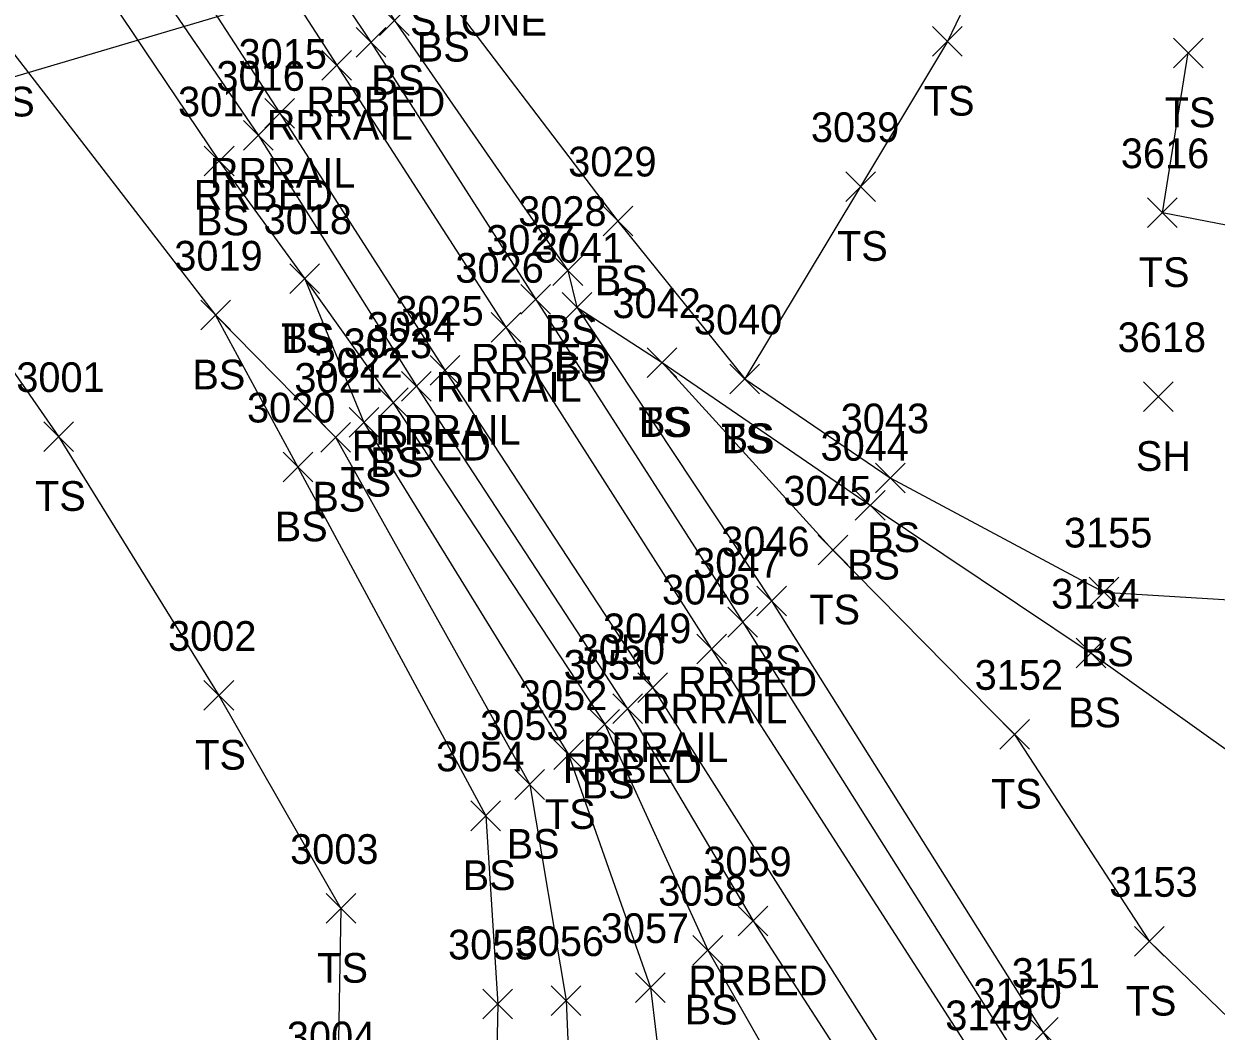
# Model space of a CAD drawing. Extents: x 1505656 to 1508446, y 700805 to 703031.
# Drawn here: x 1506484.4 to 1506564.7, y 701716.6 to 701784.4 of the extents above; entities that cross this region are included whole.
import ezdxf

# ---------------------------------------------------------------- set-up
doc = ezdxf.new("R2010")
doc.units = 0
for name, color, linetype in [('BELB', 7, 'Continuous'), ('L_A', 7, 'Continuous'), ('L_I', 7, 'Continuous'), ('L_TIC', 7, 'Continuous'), ('LELB', 7, 'Continuous'), ('R_A', 7, 'Continuous'), ('R_I', 7, 'Continuous'), ('R_TIC', 7, 'Continuous'), ('RR', 7, 'Continuous'), ('RRB', 7, 'Continuous')]:
    doc.layers.add(name, color=color, linetype=linetype)

msp = doc.modelspace()

# ---------------------------------------------------------------- linework, layer by layer
at = {"layer": 'BELB'}
msp.add_lwpolyline([(1506435.042, 701763.8), (1506436.459, 701764.022), (1506453.641, 701770.788), (1506478.422, 701779.253), (1506513.703, 701789.722)], dxfattribs=at)
at = {"layer": 'L_TIC'}
for points in [[(1506508.384, 701783.616), (1506510.384, 701785.616)], [(1506510.384, 701783.616), (1506508.384, 701785.616)], [(1506545.611, 701782.221), (1506547.611, 701784.221)], [(1506547.611, 701782.221), (1506545.611, 701784.221)], [(1506561.825, 701781.44), (1506563.825, 701783.44)], [(1506563.825, 701781.44), (1506561.825, 701783.44)], [(1506496.591, 701774.161), (1506498.591, 701776.161)], [(1506498.591, 701774.161), (1506496.591, 701776.161)], [(1506539.769, 701772.441), (1506541.769, 701774.441)], [(1506541.769, 701772.441), (1506539.769, 701774.441)], [(1506560.08, 701770.681), (1506562.08, 701772.681)], [(1506562.08, 701770.681), (1506560.08, 701772.681)], [(1506523.43, 701770.123), (1506525.43, 701772.123)], [(1506525.43, 701770.123), (1506523.43, 701772.123)], [(1506520.059, 701766.791), (1506522.059, 701768.791)], [(1506522.059, 701766.791), (1506520.059, 701768.791)], [(1506502.349, 701766.24), (1506504.349, 701768.24)], [(1506504.349, 701766.24), (1506502.349, 701768.24)], [(1506502.349, 701766.24), (1506504.349, 701768.24)], [(1506504.349, 701766.24), (1506502.349, 701768.24)], [(1506520.669, 701764.32), (1506522.669, 701766.32)], [(1506522.669, 701764.32), (1506520.669, 701766.32)], [(1506520.669, 701764.32), (1506522.669, 701766.32)], [(1506522.669, 701764.32), (1506520.669, 701766.32)], [(1506496.346, 701763.785), (1506498.346, 701765.785)], [(1506498.346, 701763.785), (1506496.346, 701765.785)], [(1506496.346, 701763.785), (1506498.346, 701765.785)], [(1506498.346, 701763.785), (1506496.346, 701765.785)], [(1506526.402, 701760.586), (1506528.402, 701762.586)], [(1506528.402, 701760.586), (1506526.402, 701762.586)], [(1506526.402, 701760.586), (1506528.402, 701762.586)], [(1506528.402, 701760.586), (1506526.402, 701762.586)], [(1506531.97, 701759.486), (1506533.97, 701761.486)], [(1506533.97, 701759.486), (1506531.97, 701761.486)], [(1506531.97, 701759.486), (1506533.97, 701761.486)], [(1506533.97, 701759.486), (1506531.97, 701761.486)], [(1506508.308, 701757.888), (1506510.308, 701759.888)], [(1506510.308, 701757.888), (1506508.308, 701759.888)], [(1506559.809, 701758.299), (1506561.809, 701760.299)], [(1506561.809, 701758.299), (1506559.809, 701760.299)], [(1506506.337, 701756.566), (1506508.337, 701758.566)], [(1506508.337, 701756.566), (1506506.337, 701758.566)], [(1506485.784, 701755.607), (1506487.784, 701757.607)], [(1506487.784, 701755.607), (1506485.784, 701757.607)], [(1506504.422, 701755.562), (1506506.422, 701757.562)], [(1506506.422, 701755.562), (1506504.422, 701757.562)], [(1506501.889, 701753.558), (1506503.889, 701755.558)], [(1506503.889, 701753.558), (1506501.889, 701755.558)], [(1506541.765, 701752.829), (1506543.765, 701754.829)], [(1506543.765, 701752.829), (1506541.765, 701754.829)], [(1506540.412, 701750.984), (1506542.412, 701752.984)], [(1506542.412, 701750.984), (1506540.412, 701752.984)], [(1506537.905, 701747.963), (1506539.905, 701749.963)], [(1506539.905, 701747.963), (1506537.905, 701749.963)], [(1506556.149, 701745.14), (1506558.149, 701747.14)], [(1506558.149, 701745.14), (1506556.149, 701747.14)], [(1506533.779, 701744.544), (1506535.779, 701746.544)], [(1506535.779, 701744.544), (1506533.779, 701746.544)], [(1506555.286, 701741.029), (1506557.286, 701743.029)], [(1506557.286, 701741.029), (1506555.286, 701743.029)], [(1506496.567, 701738.182), (1506498.567, 701740.182)], [(1506498.567, 701738.182), (1506496.567, 701740.182)], [(1506522.549, 701736.243), (1506524.549, 701738.243)], [(1506524.549, 701736.243), (1506522.549, 701738.243)], [(1506550.137, 701735.558), (1506552.137, 701737.558)], [(1506552.137, 701735.558), (1506550.137, 701737.558)], [(1506520.107, 701734.192), (1506522.107, 701736.192)], [(1506522.107, 701734.192), (1506520.107, 701736.192)], [(1506517.498, 701732.182), (1506519.498, 701734.182)], [(1506519.498, 701732.182), (1506517.498, 701734.182)], [(1506514.536, 701730.072), (1506516.536, 701732.072)], [(1506516.536, 701730.072), (1506514.536, 701732.072)], [(1506504.783, 701723.835), (1506506.783, 701725.835)], [(1506506.783, 701723.835), (1506504.783, 701725.835)], [(1506529.483, 701721.023), (1506531.483, 701723.023)], [(1506531.483, 701721.023), (1506529.483, 701723.023)], [(1506559.201, 701721.622), (1506561.201, 701723.622)], [(1506561.201, 701721.622), (1506559.201, 701723.622)], [(1506525.614, 701718.509), (1506527.614, 701720.509)], [(1506527.614, 701718.509), (1506525.614, 701720.509)], [(1506515.338, 701717.401), (1506517.338, 701719.401)], [(1506517.338, 701717.401), (1506515.338, 701719.401)], [(1506519.941, 701717.629), (1506521.941, 701719.629)], [(1506521.941, 701717.629), (1506519.941, 701719.629)], [(1506552.063, 701715.488), (1506554.063, 701717.488)], [(1506554.063, 701715.488), (1506552.063, 701717.488)]]:
    msp.add_lwpolyline(points, dxfattribs=at)
at = {"layer": 'LELB'}
for points in [[(1506208.26, 702225.335), (1506233.066, 702186.127), (1506256.11, 702150.879), (1506281.705, 702110.75), (1506310.98, 702065.972), (1506335.891, 702023.858), (1506362.149, 701986.17), (1506387.438, 701946.028), (1506412.525, 701907.733), (1506436.182, 701872.353), (1506448.776, 701849.495), (1506468, 701820.558), (1506480.93, 701799.854), (1506497.591, 701775.161), (1506503.349, 701767.24), (1506509.308, 701758.888), (1506523.549, 701737.243), (1506530.483, 701722.023), (1506538.471, 701708.022), (1506540.166, 701706.711), (1506553.683, 701688.505), (1506562.308, 701674.175), (1506570.511, 701664.867), (1506574.8, 701654.407)], [(1506400.692, 701954.164), (1506410.052, 701938.855), (1506421.393, 701921.793), (1506431.568, 701906.51), (1506444.826, 701885.849), (1506459.474, 701862.217), (1506475.182, 701837.451), (1506488.216, 701817.667), (1506493.054, 701810.169), (1506509.384, 701784.616), (1506521.059, 701767.791), (1506521.669, 701765.32), (1506527.402, 701761.586), (1506541.412, 701751.984), (1506556.286, 701742.029), (1506568.248, 701733.503), (1506577.204, 701727.116), (1506582.741, 701726.246), (1506593.973, 701725.769), (1506597.624, 701726.249), (1506603.473, 701725.818)], [(1506435.035, 701911.198), (1506449.463, 701889.757), (1506466.372, 701865.146), (1506479.637, 701841.477), (1506491.36, 701820.084), (1506495.066, 701811.821), (1506512.45, 701786.859), (1506524.43, 701771.123), (1506532.97, 701760.486), (1506542.765, 701753.829), (1506557.149, 701746.14), (1506572.569, 701745.19), (1506581.663, 701745.09), (1506593.866, 701742.155), (1506598.833, 701736.84)], [(1506404.219, 701904.968), (1506409.181, 701905.584), (1506433.575, 701871.34), (1506446.404, 701848.344), (1506462.356, 701818.478), (1506469.177, 701804.795), (1506471.194, 701801.403), (1506471.202, 701801.414), (1506475.128, 701795.559), (1506477.153, 701792.259), (1506480.948, 701786.343), (1506483.168, 701783.163), (1506497.346, 701764.785), (1506505.422, 701756.562), (1506518.498, 701733.182), (1506520.941, 701718.629), (1506521.518, 701705.305), (1506515.429, 701691.157), (1506514.568, 701684.773), (1506521.649, 701674.713), (1506528.179, 701662.509), (1506538.642, 701643.953), (1506541.335, 701640.655), (1506548.04, 701633.884)], [(1506551.655, 701793.729), (1506546.611, 701783.221), (1506540.769, 701773.441), (1506532.97, 701760.486)], [(1506883.328, 701771.088), (1506869.704, 701776.147), (1506833.441, 701780.583), (1506804.654, 701780.406), (1506771.208, 701778.811), (1506741.223, 701776.061), (1506709.425, 701770.377), (1506687.577, 701772.827), (1506661.73, 701775.626), (1506637.45, 701775.275), (1506613.223, 701775.684), (1506594.367, 701773.224), (1506575.686, 701768.835), (1506561.08, 701771.681), (1506562.825, 701782.44)], [(1506473.999, 701774.986), (1506486.784, 701756.607), (1506497.567, 701739.182), (1506505.783, 701724.835), (1506505.564, 701712.215), (1506505.176, 701692.042), (1506491.15, 701699.485), (1506473.362, 701706.162)], [(1506503.349, 701767.24), (1506507.337, 701757.566), (1506521.107, 701735.192), (1506526.614, 701719.509), (1506528.541, 701703.58), (1506522.121, 701692.892), (1506520.348, 701689.375), (1506522.082, 701679.254), (1506524.681, 701676.613), (1506530.848, 701663.738), (1506557.869, 701655.925), (1506565.277, 701662.326)], [(1506497.346, 701764.785), (1506502.889, 701754.558), (1506515.536, 701731.072), (1506516.338, 701718.401), (1506516.07, 701705.95), (1506513.489, 701692.631), (1506508.751, 701686.091), (1506489.279, 701693.863), (1506472.302, 701702.105), (1506459.107, 701703.946), (1506458.915, 701702.553), (1506472.316, 701699.658), (1506488.38, 701692.513), (1506505.175, 701685.991), (1506511.987, 701682.654), (1506518.486, 701672.632), (1506525.681, 701661.926), (1506537.573, 701642.696), (1506541.12, 701638.8), (1506543.605, 701627.664), (1506542.615, 701617.231)], [(1506521.669, 701765.32), (1506534.779, 701745.544), (1506553.063, 701716.488), (1506565.696, 701697.905), (1506574.724, 701683.495), (1506579.462, 701675.693)], [(1506527.402, 701761.586), (1506538.905, 701748.963), (1506551.137, 701736.558), (1506560.201, 701722.622), (1506567.599, 701715.48), (1506572.225, 701705.115), (1506578.376, 701698.171), (1506582.718, 701686.029), (1506588.38, 701687.341)]]:
    msp.add_lwpolyline(points, dxfattribs=at)
at = {"layer": 'R_TIC'}
for points in [[(1506506.805, 701782.164), (1506508.805, 701784.164)], [(1506508.805, 701782.164), (1506506.805, 701784.164)], [(1506504.503, 701780.607), (1506506.503, 701782.607)], [(1506506.503, 701780.607), (1506504.503, 701782.607)], [(1506500.665, 701777.375), (1506502.665, 701779.375)], [(1506502.665, 701777.375), (1506500.665, 701779.375)], [(1506499.232, 701775.891), (1506501.232, 701777.891)], [(1506501.232, 701775.891), (1506499.232, 701777.891)], [(1506517.904, 701764.849), (1506519.904, 701766.849)], [(1506519.904, 701764.849), (1506517.904, 701766.849)], [(1506515.888, 701762.966), (1506517.888, 701764.966)], [(1506517.888, 701762.966), (1506515.888, 701764.966)], [(1506511.787, 701760.072), (1506513.787, 701762.072)], [(1506513.787, 701760.072), (1506511.787, 701762.072)], [(1506509.87, 701758.997), (1506511.87, 701760.997)], [(1506511.87, 701758.997), (1506509.87, 701760.997)], [(1506531.833, 701743.112), (1506533.833, 701745.112)], [(1506533.833, 701743.112), (1506531.833, 701745.112)], [(1506529.738, 701741.303), (1506531.738, 701743.303)], [(1506531.738, 701741.303), (1506529.738, 701743.303)], [(1506525.773, 701738.695), (1506527.773, 701740.695)], [(1506527.773, 701738.695), (1506525.773, 701740.695)], [(1506524.082, 701737.282), (1506526.082, 701739.282)], [(1506526.082, 701737.282), (1506524.082, 701739.282)], [(1506532.528, 701722.993), (1506534.528, 701724.993)], [(1506534.528, 701722.993), (1506532.528, 701724.993)]]:
    msp.add_lwpolyline(points, dxfattribs=at)
at = {"layer": 'RR'}
for points in [[(1506395.941, 701951.532), (1506421.294, 701912.094), (1506443.947, 701877.066), (1506458.06, 701855.132), (1506477.026, 701825.698), (1506489.95, 701805.704), (1506505.503, 701781.607), (1506516.888, 701763.966), (1506530.738, 701742.303), (1506549.167, 701713.636), (1506561.515, 701694.679), (1506570.711, 701680.312), (1506583.655, 701660.241), (1506594.67, 701642.933), (1506603.159, 701630.088), (1506614.277, 701612.399), (1506629.205, 701589.442), (1506648.851, 701558.788), (1506660.225, 701541.186), (1506675.334, 701517.778), (1506692.154, 701491.324), (1506703.48, 701473.749), (1506714.95, 701455.892)], [(1506391.761, 701949.048), (1506416.431, 701910.499), (1506441.341, 701871.887), (1506453.838, 701852.659), (1506472.446, 701823.579), (1506485.516, 701803.299), (1506501.665, 701778.375), (1506512.787, 701761.072), (1506526.773, 701739.695), (1506545.52, 701710.15), (1506557.587, 701691.641), (1506579.63, 701657.283), (1506590.104, 701641.036), (1506608.441, 701612.672), (1506626.095, 701584.977), (1506633.54, 701573.573), (1506654.337, 701541.007), (1506666.412, 701522.298), (1506688.834, 701487.369), (1506710.86, 701453.158)]]:
    msp.add_lwpolyline(points, dxfattribs=at)
at = {"layer": 'RRB'}
for points in [[(1506218.207, 702231.869), (1506243.423, 702192.986), (1506265.645, 702156.973), (1506291.152, 702118.107), (1506320.482, 702072.195), (1506347.645, 702031.42), (1506371.505, 701993.069), (1506397.737, 701952.642), (1506422.134, 701913.025), (1506446.302, 701877.372), (1506459.904, 701856.601), (1506479.197, 701826.274), (1506491.068, 701808.201), (1506507.805, 701783.164), (1506518.904, 701765.849), (1506532.833, 701744.112), (1506551.138, 701715.117), (1506563.365, 701695.789), (1506572.4, 701681.686), (1506577.693, 701674.709), (1506587.051, 701661.961)], [(1506210.032, 702226.699), (1506235.369, 702188.006), (1506257.817, 702152.359), (1506283.918, 702112.551), (1506312.529, 702067.455), (1506339.769, 702025.985), (1506362.71, 701990.183), (1506390.113, 701948.059), (1506413.744, 701910.016), (1506437.483, 701874.064), (1506451.694, 701851.337), (1506470.612, 701821.885), (1506483.367, 701801.538), (1506500.232, 701776.891), (1506510.87, 701759.997), (1506525.082, 701738.282), (1506533.528, 701723.993), (1506542.091, 701710.784), (1506543.896, 701708.677), (1506555.777, 701690.222), (1506571.644, 701665.343), (1506576.241, 701655.226)]]:
    msp.add_lwpolyline(points, dxfattribs=at)

# ---------------------------------------------------------------- texts
at = {"layer": 'L_A'}
for s, p in [('STONE', (1506510.438, 701783.609)), ('BS', (1506510.891, 701781.859)), ('BS', (1506507.825, 701779.616)), ('BS', (1506481.608, 701778.163)), ('TS', (1506545.02, 701778.221)), ('TS', (1506561.234, 701777.44)), ('BS', (1506496.032, 701770.161)), ('TS', (1506539.178, 701768.441)), ('TS', (1506559.49, 701766.681)), ('BS', (1506522.871, 701766.123)), ('BS', (1506519.5, 701762.791)), ('TS', (1506501.758, 701762.24)), ('BS', (1506501.79, 701762.24)), ('BS', (1506520.11, 701760.32)), ('BS', (1506520.11, 701760.32)), ('BS', (1506495.787, 701759.785)), ('BS', (1506495.787, 701759.785)), ('TS', (1506525.811, 701756.586)), ('BS', (1506525.843, 701756.586)), ('TS', (1506531.379, 701755.486)), ('BS', (1506531.411, 701755.486)), ('BS', (1506507.749, 701753.888)), ('SH', (1506559.297, 701754.299)), ('TS', (1506505.746, 701752.566)), ('TS', (1506485.193, 701751.607)), ('BS', (1506503.863, 701751.562)), ('BS', (1506501.33, 701749.558)), ('BS', (1506541.206, 701748.829)), ('BS', (1506539.853, 701746.984)), ('TS', (1506537.314, 701743.963)), ('BS', (1506555.59, 701741.14)), ('BS', (1506533.22, 701740.544)), ('BS', (1506554.727, 701737.029)), ('TS', (1506495.976, 701734.182)), ('BS', (1506521.99, 701732.243)), ('TS', (1506549.546, 701731.558)), ('TS', (1506519.516, 701730.192)), ('BS', (1506516.939, 701728.182)), ('BS', (1506513.977, 701726.072)), ('TS', (1506504.193, 701719.835)), ('BS', (1506528.924, 701717.023)), ('TS', (1506558.61, 701717.622))]:
    msp.add_text(s, height=2, dxfattribs=at).set_placement(p)
at = {"layer": 'L_I'}
for s, p in [('3017', (1506494.819, 701778.161)), ('3039', (1506537.422, 701776.441)), ('3616', (1506558.285, 701774.681)), ('3029', (1506521.084, 701774.123)), ('3028', (1506517.72, 701770.791)), ('3018', (1506500.577, 701770.24)), ('3018', (1506500.577, 701770.24)), ('3041', (1506518.897, 701768.32)), ('3041', (1506518.897, 701768.32)), ('3019', (1506494.566, 701767.785)), ('3019', (1506494.566, 701767.785)), ('3042', (1506524.063, 701764.586)), ('3042', (1506524.063, 701764.586)), ('3040', (1506529.544, 701763.486)), ('3040', (1506529.544, 701763.486)), ('3023', (1506505.969, 701761.888)), ('3618', (1506558.069, 701762.299)), ('3022', (1506503.998, 701760.566)), ('3001', (1506483.933, 701759.607)), ('3021', (1506502.651, 701759.562)), ('3020', (1506499.464, 701757.558)), ('3043', (1506539.426, 701756.829)), ('3044', (1506538.073, 701754.984)), ('3045', (1506535.566, 701751.963)), ('3155', (1506554.456, 701749.14)), ('3046', (1506531.385, 701748.544)), ('3154', (1506553.593, 701745.029)), ('3002', (1506494.149, 701742.182)), ('3051', (1506520.778, 701740.243)), ('3152', (1506548.444, 701739.558)), ('3052', (1506517.768, 701738.192)), ('3053', (1506515.159, 701736.182)), ('3054', (1506512.197, 701734.072)), ('3003', (1506502.366, 701727.835)), ('3058', (1506527.145, 701725.023)), ('3153', (1506557.508, 701725.622)), ('3057', (1506523.276, 701722.509)), ('3055', (1506512.999, 701721.401)), ('3056', (1506517.547, 701721.629)), ('3151', (1506550.937, 701719.488)), ('3004', (1506502.147, 701715.215))]:
    msp.add_text(s, height=2, dxfattribs=at).set_placement(p)
at = {"layer": 'R_A'}
for s, p in [('RRBED', (1506503.451, 701778.164)), ('RRRAIL', (1506500.795, 701776.607)), ('RRRAIL', (1506496.957, 701773.375)), ('RRBED', (1506495.878, 701771.891)), ('RRBED', (1506514.55, 701760.849)), ('RRRAIL', (1506512.179, 701758.966)), ('RRRAIL', (1506508.078, 701756.072)), ('RRBED', (1506506.515, 701754.997)), ('RRBED', (1506528.479, 701739.112)), ('RRRAIL', (1506526.029, 701737.303)), ('RRRAIL', (1506522.065, 701734.695)), ('RRBED', (1506520.728, 701733.282)), ('RRBED', (1506529.174, 701718.993))]:
    msp.add_text(s, height=2, dxfattribs=at).set_placement(p)
at = {"layer": 'R_I'}
for s, p in [('3015', (1506498.894, 701781.375)), ('3016', (1506497.406, 701779.891)), ('3027', (1506515.566, 701768.849)), ('3026', (1506513.494, 701766.966)), ('3025', (1506509.448, 701764.072)), ('3024', (1506507.531, 701762.997)), ('3047', (1506529.495, 701747.112)), ('3048', (1506527.399, 701745.303)), ('3049', (1506523.427, 701742.695)), ('3050', (1506521.657, 701741.282)), ('3059', (1506530.181, 701726.993)), ('3150', (1506548.358, 701718.117)), ('3149', (1506546.466, 701716.636))]:
    msp.add_text(s, height=2, dxfattribs=at).set_placement(p)

doc.saveas('drawing.dxf')
